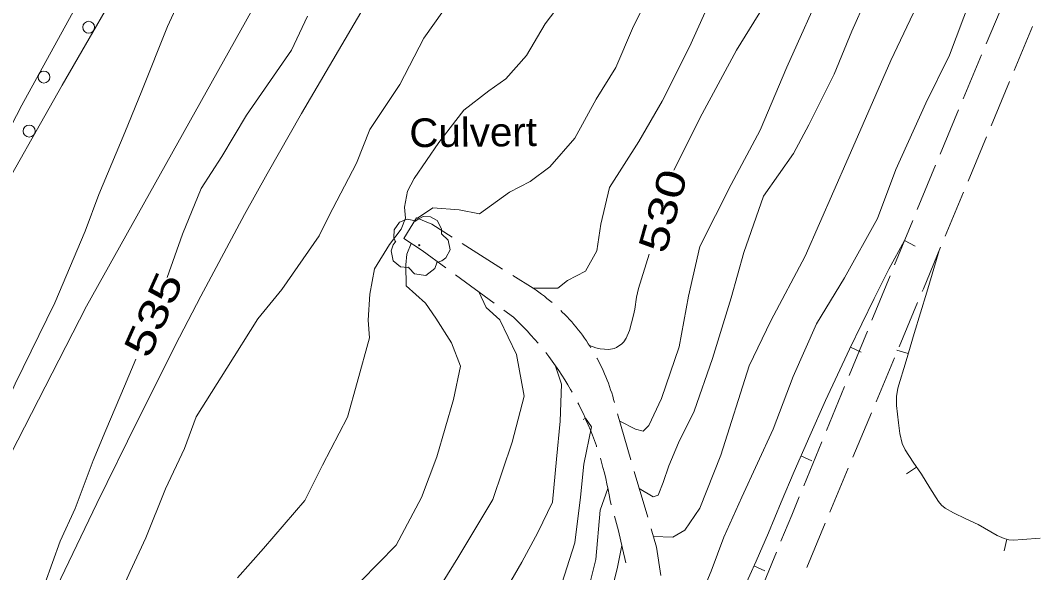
# Model space of a CAD drawing. Extents: x 2361284 to 2366480, y 6976556 to 6985346.
# Drawn here: x 2364623.7 to 2364793.5, y 6979927.3 to 6980019.7 of the extents above; entities that cross this region are included whole.
import ezdxf
from ezdxf.enums import TextEntityAlignment as Align

# ---------------------------------------------------------------- set-up
doc = ezdxf.new("R2010")
doc.units = 0
doc.header["$LTSCALE"] = 1.9
for name, color, linetype, lineweight in [('12', 7, 'Continuous', 13), ('13', 7, 'Continuous', 13), ('14', 7, 'Continuous', 13), ('16', 7, 'Continuous', 13), ('17', 7, 'Continuous', 13), ('3', 7, 'Continuous', 13), ('30', 7, 'Continuous', 13), ('6', 7, 'Continuous', 13), ('8', 7, 'Continuous', 13)]:
    doc.layers.add(name, color=color, linetype=linetype, lineweight=lineweight)

msp = doc.modelspace()

# ---------------------------------------------------------------- linework, layer by layer
at = {"layer": '12'}
for points in [[(2364798.316, 6980147.827), (2364799.01, 6980145.323), (2364799.781, 6980141.001), (2364799.437, 6980135.067), (2364797.884, 6980129.101), (2364794.212, 6980119.817), (2364789.642, 6980110.342), (2364784.509, 6980100.123), (2364780.161, 6980091.492), (2364776.098, 6980083.282), (2364771.607, 6980073.959), (2364765.646, 6980061.411), (2364760.179, 6980048.429), (2364754.345, 6980035.113), (2364750.235, 6980025.713), (2364743.459, 6980014.657), (2364737.689, 6980004.023), (2364732.968, 6979994.627), (2364732.959, 6979994.577)], [(2364671.681, 6980020.365), (2364669.015, 6980014.67), (2364665.996, 6980010.322), (2364661.468, 6980003.818), (2364657.353, 6979996.898), (2364653.903, 6979991.515), (2364650.786, 6979983.885), (2364648.196, 6979976.64)], [(2364728.833, 6979980.578), (2364727.057, 6979974.82), (2364726.722, 6979973.356), (2364726.412, 6979971.371), (2364726.23, 6979970.382), (2364725.521, 6979967.797), (2364725.006, 6979966.53), (2364724.603, 6979965.896), (2364724.255, 6979965.542), (2364723.391, 6979964.954), (2364722.957, 6979964.765), (2364722.084, 6979964.632), (2364720.651, 6979964.733), (2364719.934, 6979964.878), (2364718.867, 6979965.261)], [(2364642.995, 6979962.99), (2364641.068, 6979958.481), (2364637.988, 6979951.132), (2364635.866, 6979946.031), (2364632.832, 6979938.002), (2364630.353, 6979932.577), (2364627.781, 6979925.434), (2364625.086, 6979917.458), (2364622.156, 6979909.038), (2364619.274, 6979901.951), (2364615.91, 6979892.939), (2364611.993, 6979882.06), (2364609.831, 6979874.97), (2364606.605, 6979865.948), (2364602.482, 6979855.789), (2364599.035, 6979847.016), (2364595.73, 6979837.044), (2364594.451, 6979832.771)], [(2364713.098, 6979961.976), (2364714.158, 6979958.816), (2364713.957, 6979952.614), (2364713.347, 6979946.278), (2364712.676, 6979939.061), (2364710.234, 6979933.987), (2364707.511, 6979929.071), (2364703.862, 6979922.697), (2364699.197, 6979914.782), (2364696.563, 6979909.806), (2364691.65, 6979902.759), (2364686.832, 6979895.184), (2364680.682, 6979885.684), (2364676.462, 6979878.393), (2364670.025, 6979869.493), (2364664.322, 6979860.367), (2364658.168, 6979850.248), (2364653.115, 6979840.96), (2364647.312, 6979828.694)]]:
    msp.add_lwpolyline(points, dxfattribs=at)
at = {"layer": '13'}
for points in [[(2364825.763, 6980126.116), (2364825.835, 6980124.897), (2364823.454, 6980118.635), (2364818.481, 6980107.386), (2364813.431, 6980096.937), (2364808.321, 6980086.308), (2364798.006, 6980063.679), (2364786.926, 6980047.983), (2364780.72, 6980035.844), (2364774.079, 6980023.22), (2364769.227, 6980012.912), (2364762.101, 6979996.614), (2364754.908, 6979980.196), (2364749.2, 6979969.39), (2364745.531, 6979961.895), (2364740.792, 6979946.929), (2364737.316, 6979938.066), (2364734.811, 6979934.431), (2364732.803, 6979933.231), (2364729.522, 6979933.32)], [(2364573.471, 6979832.562), (2364580.667, 6979854.051), (2364586.745, 6979871.11), (2364594.375, 6979890.093), (2364600.046, 6979906.808), (2364605.873, 6979920.815), (2364613.423, 6979937.788), (2364622.813, 6979958.848), (2364629.424, 6979972.431), (2364634.481, 6979984.41), (2364636.813, 6979990.542), (2364641.115, 6980000.904), (2364643.998, 6980007.882), (2364648.267, 6980018.613), (2364653.292, 6980029.552), (2364658.558, 6980040.561), (2364662.987, 6980051.245), (2364667.967, 6980061.803), (2364674.306, 6980074.524), (2364678.54, 6980084.684), (2364680.831, 6980090.897), (2364683.186, 6980097.669), (2364685.065, 6980102.087)], [(2364767.488, 6980028.607), (2364762.739, 6980017.871), (2364759.778, 6980010.633), (2364755.519, 6980002.182), (2364752.944, 6979997.377), (2364747.962, 6979990.239), (2364744.681, 6979980.808), (2364742.553, 6979973.227), (2364739.419, 6979963.097), (2364736.342, 6979954.317), (2364733.762, 6979949.032), (2364732.09, 6979945.176), (2364731.196, 6979942.398), (2364730.346, 6979940.259), (2364729.499, 6979939.971), (2364727.176, 6979941.359)], [(2364730.017, 6980026.431), (2364726.014, 6980018.312), (2364723.276, 6980011.795), (2364719.945, 6980006.454), (2364716.377, 6979999.979), (2364712.223, 6979995.15), (2364708.955, 6979992.728), (2364705.452, 6979990.935), (2364700.458, 6979987.277), (2364697.07, 6979987.995), (2364692.657, 6979988.303), (2364690.063, 6979986.568)], [(2364758.281, 6980026.17), (2364751.847, 6980011.847), (2364747.407, 6980001.275), (2364742.532, 6979992.218), (2364737.31, 6979981.818), (2364735.429, 6979973.509), (2364733.83, 6979965.044), (2364730.873, 6979956.414), (2364728.776, 6979951.885), (2364727.834, 6979950.976), (2364726.521, 6979951.313), (2364723.898, 6979952.619)], [(2364715.721, 6980024.735), (2364711.425, 6980019.073), (2364708.335, 6980013.793), (2364704.832, 6980009.891), (2364702.012, 6980007.854), (2364697.812, 6980004.634), (2364693.643, 6979999.253), (2364689.55, 6979993.234), (2364688.42, 6979991.113), (2364687.915, 6979988.428), (2364688.103, 6979986.55), (2364687.33, 6979984.742), (2364685.405, 6979982.175), (2364682.913, 6979978.13), (2364682.103, 6979973.872), (2364681.845, 6979969.5), (2364682.063, 6979966.561), (2364680.014, 6979959.112), (2364678.369, 6979953.316), (2364674.205, 6979945.276), (2364671.221, 6979939.387), (2364664.327, 6979931.36), (2364659.963, 6979926.439)], [(2364695.953, 6980023.457), (2364691.127, 6980016.68), (2364687.13, 6980008.953), (2364682.132, 6980001.395), (2364679.885, 6979995.792), (2364675.279, 6979986.908), (2364673.65, 6979983.622), (2364667.375, 6979974.642), (2364663.372, 6979969.724), (2364658.2, 6979961.484), (2364653.066, 6979953.345), (2364651.106, 6979948.086), (2364647.921, 6979941.316), (2364644.659, 6979933.143), (2364642.033, 6979927.478), (2364638.214, 6979918.892), (2364635.747, 6979912.228), (2364631.676, 6979902.819), (2364630.019, 6979898.303), (2364625.988, 6979888.914), (2364621.889, 6979878.374)], [(2364738.677, 6980022.152), (2364735.593, 6980015.233), (2364731.03, 6980006.16), (2364727.084, 6979999.401), (2364722.187, 6979991.694), (2364720.735, 6979985.59), (2364720.086, 6979981.135), (2364718.189, 6979977.715), (2364715.153, 6979976.137), (2364713.556, 6979974.851), (2364709.435, 6979974.842)], [(2364782.57, 6980023.211), (2364779.039, 6980013.816), (2364775.115, 6980005.809), (2364770.08, 6979994.73), (2364766.998, 6979986.54), (2364761.481, 6979976.587), (2364756.815, 6979968.932), (2364752.909, 6979960.085), (2364749.572, 6979951.283), (2364744.35, 6979939.932), (2364741.332, 6979933.252), (2364739.206, 6979927.572), (2364737.622, 6979923.838), (2364736.62, 6979922.978), (2364734.676, 6979922.34), (2364731.367, 6979923.358)], [(2364689.023, 6979982.349), (2364688.3, 6979980.582), (2364688.137, 6979978.78), (2364688.18, 6979975.27), (2364691.398, 6979972.341), (2364693.132, 6979969.837), (2364695.752, 6979965.712), (2364697.289, 6979961.846), (2364696.102, 6979956.243), (2364693.313, 6979946.648), (2364690.777, 6979939.863), (2364686.533, 6979931.921), (2364680.59, 6979925.886)], [(2364700.362, 6979974.246), (2364701.587, 6979971.627), (2364703.866, 6979969.579), (2364706.631, 6979963.765), (2364707.947, 6979956.837), (2364705.92, 6979949.128), (2364702.692, 6979939.526), (2364696.843, 6979929.789), (2364684.275, 6979909.529), (2364675.881, 6979897.37), (2364664.898, 6979880.803), (2364658.332, 6979866.66), (2364648.58, 6979849.977), (2364642.817, 6979838.642), (2364635.113, 6979824.348)], [(2364717.764, 6979952.93), (2364718.162, 6979953.114), (2364719.163, 6979951.662), (2364717.895, 6979945.451), (2364717.358, 6979939.936), (2364716.38, 6979932.305), (2364713.768, 6979924.111), (2364710.244, 6979916.137), (2364706.975, 6979909.675), (2364701.637, 6979900.074), (2364697.405, 6979893.804), (2364691.776, 6979887.389), (2364686.761, 6979879.541), (2364681.721, 6979867.953), (2364678.042, 6979860.527), (2364672.201, 6979853.082), (2364667.375, 6979845.364), (2364662.487, 6979835.578), (2364658.52, 6979827.96)], [(2364721.915, 6979941.399), (2364720.61, 6979937.737), (2364719.887, 6979929.508), (2364718.145, 6979922.353), (2364715.876, 6979915.961), (2364712.833, 6979908.85), (2364708.907, 6979901.103), (2364704.768, 6979893.714), (2364699.356, 6979885.411), (2364695.386, 6979878.003), (2364690.765, 6979870.689), (2364686.286, 6979863.186), (2364682.81, 6979856.433), (2364678.084, 6979845.616), (2364672.585, 6979834.794), (2364668.084, 6979826.491)], [(2364724.266, 6979931.85), (2364723.521, 6979928.193), (2364721.132, 6979918.591), (2364718.179, 6979910.331), (2364712.998, 6979895.722), (2364708.711, 6979885.86), (2364702.191, 6979873.388), (2364694.462, 6979859.454), (2364687.911, 6979847.931), (2364681.228, 6979834.597)]]:
    msp.add_lwpolyline(points, dxfattribs=at)
at = {"layer": '14'}
msp.add_lwpolyline([(2364788.322, 6980235.427), (2364751.681, 6980173.335), (2364672.902, 6980040.208), (2364634.711, 6979971.851), (2364622.071, 6979947.18), (2364598.761, 6979896.866), (2364567.538, 6979821.813), (2364553.395, 6979783.669), (2364537.103, 6979734.874), (2364529.681, 6979710.276), (2364519.464, 6979673.08), (2364501.297, 6979593.872), (2364491.081, 6979538.866), (2364486.722, 6979511.209), (2364479.824, 6979459.469), (2364477.138, 6979433.54), (2364474.49, 6979394.536), (2364471.751, 6979300.826)], dxfattribs=at)
at = {"layer": '16'}
for points in [[(2364686.42, 6979982.624), (2364686.44, 6979982.635), (2364686.36, 6979982.704), (2364686.124, 6979983.332), (2364686.161, 6979984.612), (2364687.049, 6979985.911), (2364688.355, 6979986.393), (2364689.476, 6979986.204), (2364689.708, 6979986.076), (2364689.778, 6979986.076), (2364689.827, 6979986.117), (2364690.175, 6979986.41), (2364691.04, 6979986.859), (2364692.251, 6979986.79), (2364693.367, 6979986.201), (2364694.1, 6979984.778), (2364694.108, 6979983.918)], [(2364694.098, 6979983.937), (2364695.238, 6979982.878), (2364695.524, 6979981.291), (2364694.816, 6979979.964), (2364694.161, 6979979.418), (2364693.493, 6979979.201), (2364693.343, 6979979.19), (2364693.324, 6979979.08), (2364693.003, 6979978.177), (2364691.464, 6979977.012), (2364689.571, 6979977.294), (2364688.672, 6979978.236), (2364688.601, 6979978.365), (2364688.481, 6979978.344), (2364687.27, 6979978.462), (2364686, 6979979.46), (2364685.655, 6979981.097), (2364686.025, 6979982.121), (2364686.351, 6979982.564), (2364686.42, 6979982.614)]]:
    msp.add_lwpolyline(points, dxfattribs=at)
msp.add_circle((2364690.386, 6979982.052), 0.1, dxfattribs=at)
at = {"layer": '17'}
for points in [[(2364763.846, 6980243.224), (2364751.067, 6980222.161), (2364738.306, 6980201.08), (2364716.292, 6980164.568), (2364694.358, 6980128.017), (2364671.742, 6980089.701), (2364649.426, 6980051.216), (2364636.512, 6980028.452), (2364623.919, 6980005.491), (2364616.878, 6979992.003), (2364610.138, 6979978.358), (2364605.049, 6979967.599), (2364600.202, 6979956.733), (2364598.109, 6979951.753), (2364596.086, 6979946.753), (2364594.632, 6979943.039), (2364593.208, 6979939.305)], [(2364593.032, 6979938.914), (2364597.575, 6979947.957), (2364602.2, 6979956.952), (2364610.226, 6979972.259), (2364618.512, 6979987.428), (2364630.668, 6980008.836), (2364642.987, 6980030.154), (2364660.325, 6980059.89), (2364677.703, 6980089.608), (2364697.956, 6980124.041), (2364718.29, 6980158.427), (2364743.245, 6980200.206), (2364768.39, 6980241.877)]]:
    msp.add_lwpolyline(points, dxfattribs=at)
for centre in [(2364635.094, 6980018.497), (2364627.623, 6980010.164), (2364625.145, 6980001.138)]:
    msp.add_circle(centre, 1, dxfattribs=at)
at = {"layer": '3'}
msp.add_lwpolyline([(2364804.423, 6980230.16), (2364778.606, 6980185.768), (2364765.554, 6980163.656), (2364725.497, 6980096.821), (2364701.016, 6980055.688), (2364688.849, 6980035.078), (2364670.696, 6980004.096), (2364664.925, 6979993.995), (2364661.171, 6979987.211), (2364653.861, 6979973.537), (2364650.293, 6979966.653), (2364643.299, 6979952.809), (2364636.454, 6979938.883), (2364623.019, 6979910.887), (2364614.512, 6979892.682), (2364610.376, 6979883.535), (2364604.334, 6979869.743), (2364598.505, 6979855.852), (2364595.677, 6979848.864), (2364590.438, 6979835.364), (2364587.094, 6979826.315), (2364584.929, 6979820.26), (2364580.744, 6979808.09)], dxfattribs=at)
at = {"layer": '30'}
for p, q in [((2364771.533, 6979982.854), (2364773.292, 6979981.901)), ((2364762.501, 6979965.016), (2364764.3, 6979964.143)), ((2364772.153, 6979963.918), (2364770.238, 6979964.5)), ((2364754.205, 6979946.816), (2364756.043, 6979946.014)), ((2364773.524, 6979944.95), (2364771.874, 6979943.824)), ((2364788.66, 6979932.872), (2364788.178, 6979930.938)), ((2364746.36, 6979928.42), (2364748.178, 6979927.577))]:
    msp.add_line(p, q, dxfattribs=at)
for points in [[(2364771.533, 6979982.854), (2364768.929, 6979978.038), (2364766.435, 6979973.164), (2364762.325, 6979964.645), (2364758.337, 6979956.075), (2364755.673, 6979950.151), (2364753.06, 6979944.195), (2364750.918, 6979939.085), (2364748.807, 6979933.964), (2364746.742, 6979929.244), (2364744.586, 6979924.564), (2364743.338, 6979922.292), (2364741.807, 6979920.177), (2364740.193, 6979918.462), (2364738.448, 6979916.875), (2364737.327, 6979915.925), (2364736.065, 6979915.063), (2364735.279, 6979914.675), (2364734.082, 6979914.314), (2364732.874, 6979914.172)], [(2364770.418, 6979958.161), (2364771.795, 6979962.724), (2364773.171, 6979967.288), (2364775.255, 6979974.218), (2364777.34, 6979981.149)], [(2364794.237, 6979933.075), (2364791.25, 6979932.817), (2364789.73, 6979932.743), (2364788.971, 6979932.795), (2364788.209, 6979932.988), (2364787.034, 6979933.507), (2364783.835, 6979935.358), (2364781.776, 6979936.318), (2364779.707, 6979937.299), (2364778.349, 6979938.106), (2364777.734, 6979938.6), (2364777.228, 6979939.195), (2364775.767, 6979941.471), (2364774.345, 6979943.758), (2364772.976, 6979945.755), (2364771.626, 6979947.812), (2364771.146, 6979948.878), (2364770.76, 6979950.584), (2364770.553, 6979952.332), (2364770.185, 6979955.269), (2364770.171, 6979956.739), (2364770.418, 6979958.161)]]:
    msp.add_lwpolyline(points, dxfattribs=at)
at = {"layer": '6'}
for p, q in [((2364785.201, 6980015.744), (2364788.302, 6980023.125)), ((2364792.954, 6980018.648), (2364789.874, 6980011.26)), ((2364781.329, 6980006.518), (2364784.429, 6980013.897)), ((2364789.101, 6980009.412), (2364786.032, 6980002.023)), ((2364777.466, 6979997.29), (2364780.556, 6980004.671)), ((2364785.259, 6980000.174), (2364782.189, 6979992.785)), ((2364773.674, 6979988.033), (2364776.704, 6979995.443)), ((2364781.417, 6979990.937), (2364778.337, 6979983.548)), ((2364692.493, 6979985.552), (2364695.873, 6979983.414)), ((2364769.882, 6979978.787), (2364772.912, 6979986.186)), ((2364694.852, 6979978.274), (2364690.885, 6979981.167)), ((2364697.564, 6979982.351), (2364704.326, 6979978.074)), ((2364702.93, 6979972.37), (2364696.464, 6979977.089)), ((2364766.079, 6979969.54), (2364769.119, 6979976.94)), ((2364773.722, 6979972.463), (2364770.632, 6979965.084)), ((2364762.276, 6979960.294), (2364765.317, 6979967.693)), ((2364769.86, 6979963.236), (2364766.77, 6979955.855)), ((2364758.475, 6979951.047), (2364761.514, 6979958.447)), ((2364765.997, 6979954.009), (2364762.906, 6979946.629)), ((2364723.537, 6979953.835), (2364725.78, 6979946.156)), ((2364754.673, 6979941.801), (2364757.712, 6979949.2)), ((2364726.338, 6979944.231), (2364728.581, 6979936.552)), ((2364762.134, 6979944.782), (2364759.045, 6979937.402)), ((2364758.272, 6979935.555), (2364755.182, 6979928.174)), ((2364747.068, 6979923.308), (2364750.108, 6979930.706))]:
    msp.add_line(p, q, dxfattribs=at)
for points in [[(2364777.564, 6979981.701), (2364774.68, 6979974.762), (2364774.494, 6979974.311)], [(2364706.015, 6979977.01), (2364709.435, 6979974.842), (2364709.909, 6979974.527), (2364710.382, 6979974.191), (2364710.835, 6979973.855), (2364711.298, 6979973.51), (2364711.742, 6979973.154), (2364712.185, 6979972.798), (2364712.588, 6979972.462)], [(2364710.263, 6979965.65), (2364709.676, 6979966.334), (2364709.05, 6979967.038), (2364708.413, 6979967.742), (2364707.766, 6979968.426), (2364707.1, 6979969.09), (2364706.424, 6979969.753), (2364706.131, 6979970.04), (2364704.541, 6979971.195)], [(2364714.061, 6979971.116), (2364714.303, 6979970.878), (2364714.717, 6979970.482), (2364715.111, 6979970.066), (2364715.495, 6979969.649), (2364715.879, 6979969.223), (2364716.253, 6979968.787), (2364716.618, 6979968.35), (2364716.982, 6979967.904), (2364717.326, 6979967.447), (2364717.671, 6979966.99), (2364718.005, 6979966.533), (2364718.339, 6979966.066), (2364718.654, 6979965.589), (2364718.968, 6979965.112), (2364719.09, 6979964.913)], [(2364715.961, 6979957.453), (2364715.697, 6979957.921), (2364715.219, 6979958.726), (2364714.721, 6979959.532), (2364714.224, 6979960.327), (2364713.696, 6979961.112), (2364713.159, 6979961.887), (2364712.612, 6979962.652), (2364712.054, 6979963.416), (2364711.528, 6979964.102)], [(2364720.097, 6979963.183), (2364720.127, 6979963.133), (2364720.392, 6979962.626), (2364720.648, 6979962.118), (2364720.903, 6979961.611), (2364721.138, 6979961.093), (2364721.373, 6979960.565), (2364721.588, 6979960.037), (2364721.803, 6979959.509), (2364722.008, 6979958.971), (2364722.203, 6979958.433), (2364722.388, 6979957.894), (2364722.563, 6979957.356), (2364722.729, 6979956.798), (2364722.884, 6979956.248), (2364723.019, 6979955.759)], [(2364720.048, 6979948.342), (2364719.996, 6979948.501), (2364719.678, 6979949.388), (2364719.36, 6979950.265), (2364719.011, 6979951.152), (2364718.643, 6979952.019), (2364718.265, 6979952.875), (2364717.877, 6979953.731), (2364717.468, 6979954.588), (2364717.05, 6979955.433), (2364716.918, 6979955.691)], [(2364722.481, 6979938.655), (2364722.284, 6979939.363), (2364722.126, 6979940.291), (2364721.957, 6979941.22), (2364721.768, 6979942.138), (2364721.559, 6979943.066), (2364721.34, 6979943.984), (2364721.102, 6979944.892), (2364720.853, 6979945.799), (2364720.667, 6979946.438)], [(2364750.87, 6979932.553), (2364752.669, 6979936.921), (2364753.91, 6979939.953)], [(2364724.933, 6979928.966), (2364724.381, 6979931.361), (2364723.673, 6979934.275), (2364723.019, 6979936.73)], [(2364729.14, 6979934.628), (2364730.029, 6979931.575), (2364730.804, 6979926.813)]]:
    msp.add_lwpolyline(points, dxfattribs=at)
at = {"layer": '8'}
msp.add_lwpolyline([(2364692.493, 6979985.552), (2364689.912, 6979986.637), (2364687.776, 6979983.147), (2364690.885, 6979981.167)], dxfattribs=at)

# ---------------------------------------------------------------- texts
at = {"layer": '12'}
for s, rotation, width, p in [(' 530 ', 74.34, 1.3, (2364733.43, 6979987.158)), (' 535 ', 65.958, 1.35, (2364648.116, 6979969.507))]:
    msp.add_text(s, height=4.8, rotation=rotation, dxfattribs=dict(at, width=width)).set_placement(p, align=Align.CENTER)
at = {"layer": '8', "width": 1.05}
msp.add_text('Culvert', height=4.799, rotation=0.545, dxfattribs=at).set_placement((2364688.74, 6979998.436))

doc.saveas('drawing.dxf')
